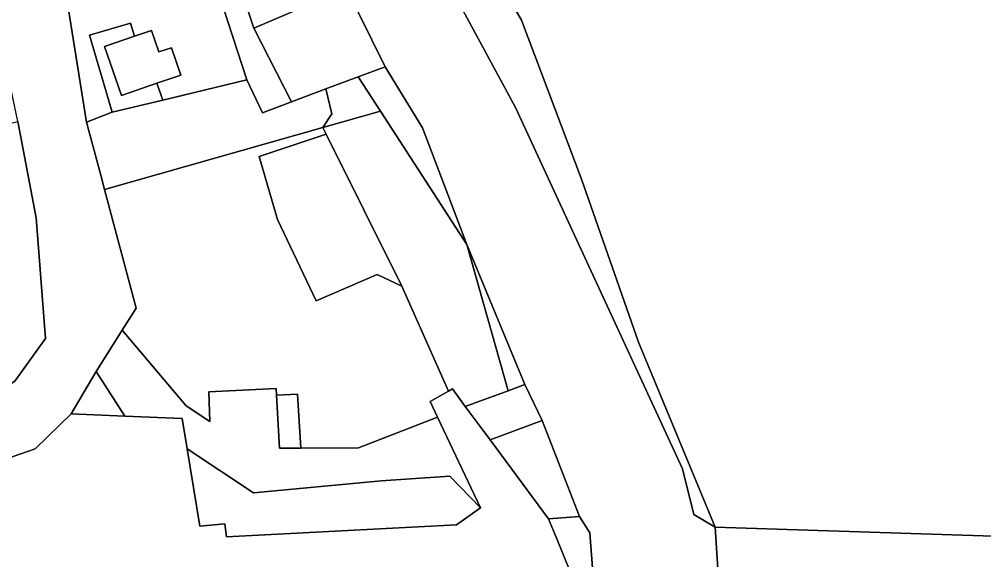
# Model space of a CAD drawing. Extents: x -477304 to -465429, y -1159113 to -1149210.
# Drawn here: x -473672.6 to -473501.6, y -1154122.2 to -1154026.3 of the extents above; entities that cross this region are included whole.
import ezdxf

# ---------------------------------------------------------------- set-up
doc = ezdxf.new("R2010")
doc.units = 0
for name, color, linetype in [('orna_s', 7, 'Continuous'), ('ostatni_s', 7, 'Continuous'), ('trav_porost_s', 7, 'Continuous'), ('voda_s', 7, 'Continuous'), ('zahrada_s', 7, 'Continuous')]:
    doc.layers.add(name, color=color, linetype=linetype)

msp = doc.modelspace()

# ---------------------------------------------------------------- linework, layer by layer
at = {"layer": 'orna_s'}
msp.add_lwpolyline([(-473653.92, -1154096.67), (-473663.4, -1154096.29), (-473658.99, -1154088.78)], close=True, dxfattribs=at)
at = {"layer": 'ostatni_s'}
for points in [[(-473640.24, -1154009.84), (-473645.03, -1153990.32), (-473646.35, -1153985.66), (-473641.8, -1153985.48), (-473639.4, -1153998.46), (-473636.17, -1154012.22), (-473631.04, -1154027.83), (-473624.33, -1154040.93), (-473629.47, -1154042.86), (-473632.25, -1154037.04), (-473636.43, -1154024.11)], [(-473677.46, -1154022.4), (-473679.51, -1154012.6), (-473684.5, -1153988.67), (-473675.44, -1153987.61), (-473672.35, -1153987.25), (-473671.84, -1153989.77), (-473668.4, -1154006.63), (-473667.57, -1154010.67), (-473664.35, -1154021.5), (-473660.68, -1154044.55), (-473658.17, -1154053.92), (-473657.49, -1154056.47), (-473651.9, -1154077.5), (-473654.35, -1154081.44), (-473658.99, -1154088.78), (-473663.4, -1154096.29), (-473669.82, -1154102.48), (-473679.38, -1154105.78), (-473681.82, -1154095.99), (-473673.4, -1154090.5), (-473667.97, -1154082.91), (-473669.61, -1154061.53), (-473672.87, -1154044.42), (-473675.82, -1154030.26)], [(-473636.17, -1154012.22), (-473630.11, -1154009.66), (-473628.36, -1154008.92), (-473625.97, -1154007.91), (-473618.27, -1154022.34), (-473631.04, -1154027.83)], [(-473655.3, -1154018.81), (-473653.78, -1154023.94), (-473636.43, -1154024.11), (-473632.25, -1154037.04), (-473647.17, -1154040.62), (-473648.2, -1154037.63), (-473643.97, -1154036.17), (-473645.63, -1154031.35), (-473647.85, -1154032.04), (-473649.15, -1154028.25), (-473652.19, -1154029.3), (-473652.89, -1154026.94), (-473660.17, -1154029.11), (-473656.11, -1154042.76), (-473660.68, -1154044.55), (-473664.35, -1154021.5), (-473662.59, -1154020.98)], [(-473652.19, -1154029.3), (-473649.15, -1154028.25), (-473647.85, -1154032.04), (-473645.63, -1154031.35), (-473643.97, -1154036.17), (-473648.2, -1154037.63), (-473654.5, -1154039.8), (-473657.49, -1154031.13)], [(-473658.17, -1154053.92), (-473660.68, -1154044.55), (-473656.11, -1154042.76), (-473647.17, -1154040.62), (-473632.25, -1154037.04), (-473629.47, -1154042.86), (-473624.33, -1154040.93), (-473618.22, -1154038.64), (-473617.19, -1154043.04), (-473618.79, -1154045.5), (-473657.49, -1154056.47)], [(-473598.46, -1154096.84), (-473612.45, -1154102.33), (-473622.69, -1154102.37), (-473623.25, -1154092.77), (-473626.99, -1154092.95), (-473627.05, -1154091.8), (-473639, -1154092.37), (-473638.81, -1154097.63), (-473643.01, -1154094.84), (-473654.35, -1154081.44), (-473651.9, -1154077.5), (-473657.49, -1154056.47), (-473618.79, -1154045.5), (-473618.21, -1154046.63), (-473630.09, -1154050.65), (-473626.84, -1154061.8), (-473619.94, -1154076.24), (-473609.12, -1154071.55), (-473604.78, -1154073.63), (-473596.5, -1154092.24), (-473599.75, -1154094.11)], [(-473604.78, -1154073.63), (-473609.12, -1154071.55), (-473619.94, -1154076.24), (-473626.84, -1154061.8), (-473630.09, -1154050.65), (-473618.21, -1154046.63)], [(-473626.47, -1154102.39), (-473622.69, -1154102.37), (-473612.45, -1154102.33), (-473598.46, -1154096.84), (-473590.84, -1154112.97), (-473596.27, -1154107.31), (-473608.41, -1154108.16), (-473631.06, -1154110.28), (-473642.86, -1154102.49), (-473643.74, -1154097.08), (-473653.92, -1154096.67), (-473658.99, -1154088.78), (-473654.35, -1154081.44), (-473643.01, -1154094.84), (-473638.81, -1154097.63), (-473639, -1154092.37), (-473627.05, -1154091.8), (-473626.99, -1154092.95)], [(-473622.69, -1154102.37), (-473626.47, -1154102.39), (-473626.99, -1154092.95), (-473623.25, -1154092.77)], [(-473608.41, -1154108.16), (-473596.27, -1154107.31), (-473590.84, -1154112.97), (-473595.09, -1154115.96), (-473635.87, -1154118.1), (-473636.17, -1154115.79), (-473640.62, -1154116.22), (-473642.86, -1154102.49), (-473631.06, -1154110.28)], [(-473548.4, -1154188.13), (-473545.54, -1154197.54), (-473561.23, -1154201.66), (-473603.5, -1154211.38), (-473604.42, -1154209.12), (-473595.28, -1154205.43), (-473580.16, -1154179.81), (-473578.65, -1154173.03), (-473566.3, -1154164.4), (-473569.49, -1154159.45), (-473563.61, -1154154.98), (-473564.38, -1154144.63), (-473571.29, -1154131.39), (-473574.54, -1154125.13), (-473577.3, -1154118.45), (-473578.75, -1154114.92), (-473573.24, -1154114.47), (-473571.44, -1154117.37), (-473570.91, -1154124.41), (-473569.32, -1154124.35)], [(-473502.16, -1154126.07), (-473548.71, -1154123.8), (-473549.18, -1154116.36), (-473435.86, -1154120.05), (-473435.68, -1154127.11)]]:
    msp.add_lwpolyline(points, close=True, dxfattribs=at)
for points in [[(-473435.86, -1154120.05), (-473549.18, -1154116.36), (-473562.81, -1154083.56), (-473572.92, -1154054.63), (-473583.54, -1154026.43), (-473605.31, -1153988.88), (-473580.99, -1153989.41), (-473560.34, -1153990.49), (-473527.35, -1153997.29), (-473474.3, -1154011.45)], [(-473679.38, -1154105.78), (-473669.82, -1154102.48), (-473663.4, -1154096.29), (-473653.92, -1154096.67), (-473643.74, -1154097.08), (-473642.86, -1154102.49), (-473640.62, -1154116.22), (-473636.17, -1154115.79), (-473635.87, -1154118.1), (-473595.09, -1154115.96), (-473590.84, -1154112.97), (-473598.46, -1154096.84), (-473599.75, -1154094.11), (-473596.5, -1154092.24), (-473595.8, -1154091.83), (-473593.55, -1154095), (-473589.1, -1154100.89), (-473578.75, -1154114.92), (-473577.3, -1154118.45), (-473574.54, -1154125.13)]]:
    msp.add_lwpolyline(points, dxfattribs=at)
at = {"layer": 'trav_porost_s'}
for points in [[(-473624.33, -1154040.93), (-473631.04, -1154027.83), (-473618.27, -1154022.34), (-473625.97, -1154007.91), (-473632.06, -1153996.41), (-473614.83, -1154020.27), (-473607.71, -1154034.7), (-473612.52, -1154036.5), (-473618.22, -1154038.64)], [(-473601.09, -1154045.52), (-473593.23, -1154066.24), (-473608.56, -1154042.6), (-473612.52, -1154036.5), (-473607.71, -1154034.7)], [(-473618.22, -1154038.64), (-473612.52, -1154036.5), (-473608.56, -1154042.6), (-473618.79, -1154045.5), (-473617.19, -1154043.04)], [(-473593.55, -1154095), (-473595.8, -1154091.83), (-473596.5, -1154092.24), (-473604.78, -1154073.63), (-473618.21, -1154046.63), (-473618.79, -1154045.5), (-473608.56, -1154042.6), (-473593.23, -1154066.24), (-473585.9, -1154092.17)], [(-473593.55, -1154095), (-473585.9, -1154092.17), (-473582.97, -1154091.08), (-473579.91, -1154097.48), (-473589.1, -1154100.89)], [(-473573.24, -1154114.47), (-473578.75, -1154114.92), (-473589.1, -1154100.89), (-473579.91, -1154097.48)]]:
    msp.add_lwpolyline(points, close=True, dxfattribs=at)
at = {"layer": 'voda_s'}
for points in [[(-473570.91, -1154124.41), (-473571.44, -1154117.37), (-473573.24, -1154114.47), (-473579.91, -1154097.48), (-473582.97, -1154091.08), (-473593.23, -1154066.24), (-473601.09, -1154045.52), (-473607.71, -1154034.7), (-473614.83, -1154020.27), (-473632.06, -1153996.41), (-473636.43, -1153989.6), (-473639.74, -1153985.4), (-473640.87, -1153983.52), (-473645.48, -1153976.56), (-473646.26, -1153975.36), (-473647.72, -1153973.3), (-473650.49, -1153968.85), (-473662.88, -1153952.1), (-473679.76, -1153933)], [(-473602.58, -1154008.65), (-473584.62, -1154041.94), (-473554.99, -1154106.06), (-473553, -1154114.15), (-473549.18, -1154116.36), (-473548.71, -1154123.8)]]:
    msp.add_lwpolyline(points, dxfattribs=at)
for points in [[(-473602.58, -1154008.65), (-473614.24, -1153986.96), (-473604.36, -1153986.29), (-473605.31, -1153988.88), (-473583.54, -1154026.43), (-473572.92, -1154054.63), (-473562.81, -1154083.56), (-473549.18, -1154116.36), (-473553, -1154114.15), (-473554.99, -1154106.06), (-473584.62, -1154041.94)], [(-473582.97, -1154091.08), (-473585.9, -1154092.17), (-473593.23, -1154066.24)]]:
    msp.add_lwpolyline(points, close=True, dxfattribs=at)
at = {"layer": 'zahrada_s'}
for points in [[(-473660.17, -1154029.11), (-473652.89, -1154026.94), (-473652.19, -1154029.3), (-473657.49, -1154031.13), (-473654.5, -1154039.8), (-473648.2, -1154037.63), (-473647.17, -1154040.62), (-473656.11, -1154042.76)], [(-473692.77, -1154096.95), (-473708.12, -1154052.45), (-473700.03, -1154050.61), (-473690.03, -1154048.33), (-473677.36, -1154045.44), (-473673.36, -1154044.53), (-473672.87, -1154044.42), (-473669.61, -1154061.53), (-473667.97, -1154082.91), (-473673.4, -1154090.5), (-473681.82, -1154095.99)]]:
    msp.add_lwpolyline(points, close=True, dxfattribs=at)

doc.saveas('drawing.dxf')
